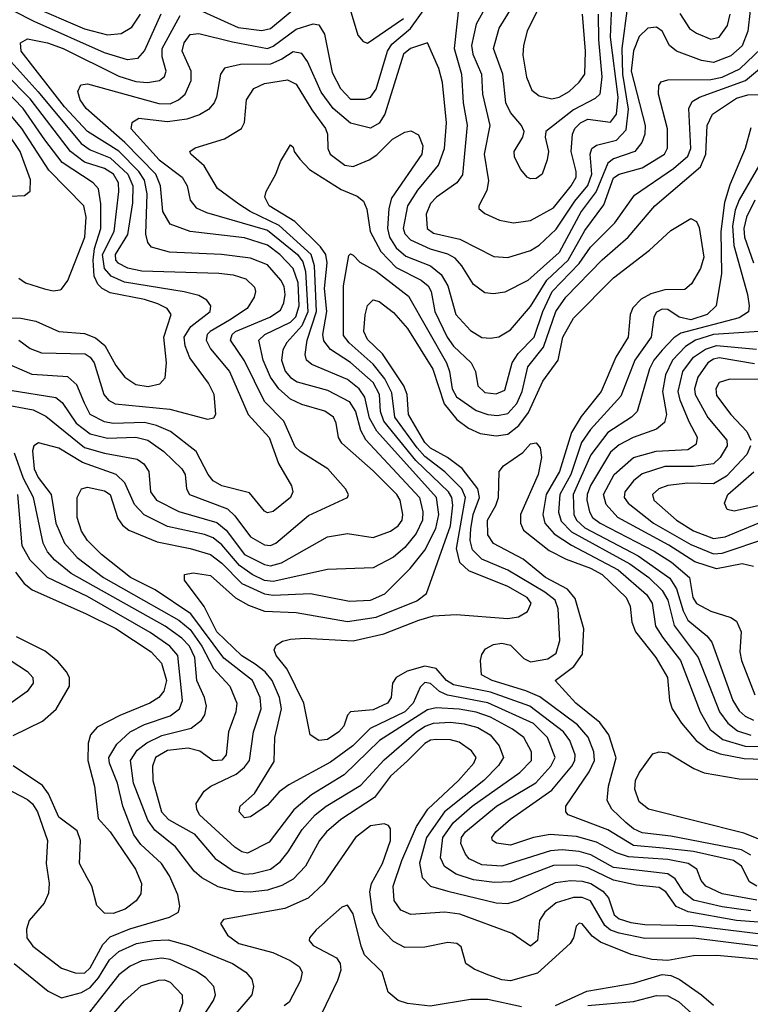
# Model space of a CAD drawing. Extents: x 997026 to 1115308, y 536381 to 619039.
# Tile 326 of 484: x 1027568 to 1030123, y 591862 to 595306. Entities that reach past the tile are written whole.
import ezdxf

# ---------------------------------------------------------------- set-up
doc = ezdxf.new("R2010")
doc.units = 0

msp = doc.modelspace()

# ---------------------------------------------------------------- linework, layer by layer
at = {"layer": '0CON20XD'}
for points in [[(1028696.1, 595436.1), (1028751.2, 595251.2), (1028769.8, 595229.8), (1028785, 595223.3), (1028910.3, 595309.7)], [(1028062.3, 595325), (1028005, 595197.5), (1027980.7, 595169.3), (1027944.8, 595165.2), (1027865, 595189.1), (1027619.1, 595299.1), (1027473, 595373)], [(1028185, 595344.4), (1028332, 595278), (1028415, 595268.3), (1028445, 595274.2), (1028554.5, 595365.5)], [(1029105.3, 595365), (1029087.4, 595205), (1029113.2, 595115), (1029119.3, 595015), (1029132.8, 594937.2), (1029116.6, 594763.4), (1029097.6, 594735), (1029025.9, 594685), (1029005, 594663.2), (1028990.2, 594625), (1028993.7, 594575), (1029015, 594558.9), (1029107.6, 594537.6), (1029226.9, 594476.9), (1029275, 594474.1), (1029355, 594498), (1029385, 594517.3), (1029445, 594573.5), (1029509.3, 594670.7), (1029555, 594726), (1029568.9, 594765), (1029563.2, 594835), (1029569.3, 594855), (1029585, 594866.9), (1029655, 594883.9), (1029689.6, 594920.4), (1029697.1, 594992.9), (1029677.2, 595115), (1029674.9, 595205.1), (1029695, 595354.4)], [(1029211.1, 595375), (1029165, 595289.5), (1029148.3, 595215), (1029153, 595185), (1029182.8, 595115), (1029187.2, 595045), (1029212.7, 594935), (1029192.5, 594835), (1029207.7, 594742.3), (1029202.1, 594707.9), (1029174.2, 594655), (1029174.2, 594645), (1029195, 594627.8), (1029246, 594605), (1029295, 594595.4), (1029355, 594602.9), (1029435, 594647.6), (1029497.2, 594725), (1029514.1, 594755), (1029514.4, 594775), (1029497.4, 594845), (1029501.6, 594905), (1029509.3, 594925), (1029529.5, 594945), (1029555, 594957.2), (1029635, 594947.1), (1029655.1, 594975), (1029660.7, 595035), (1029634.2, 595245), (1029640.8, 595385)], [(1029591.6, 595325), (1029592, 595235), (1029604, 595106), (1029597.2, 595045), (1029580.5, 595029.5), (1029505, 594990.2), (1029408.1, 594915), (1029405.6, 594895), (1029417.1, 594845), (1029413.5, 594815), (1029395.7, 594765), (1029375, 594750), (1029355, 594748.9), (1029342.9, 594755), (1029321.2, 594781.2), (1029299.1, 594825), (1029297.5, 594845), (1029327.5, 594895), (1029332.5, 594915), (1029323.6, 594935), (1029285, 594981.2), (1029268.3, 595015), (1029257.5, 595115), (1029224.8, 595205), (1029245, 595276.5), (1029305.2, 595375)], [(1027502.4, 593962.4), (1027615, 593941.6), (1027659.4, 593919.4), (1027795, 593809.9), (1027865, 593789.3), (1027979, 593769), (1028002.1, 593752.1), (1028019.8, 593725), (1028026.3, 593655), (1028046.5, 593625), (1028125, 593585.2), (1028257.6, 593547.6), (1028290.5, 593520.5), (1028355, 593434.9), (1028425, 593400), (1028445, 593395.5), (1028483.4, 593406.6), (1028645, 593497.5), (1028715, 593508.2), (1028805, 593495.3), (1028865, 593516.4), (1028891.3, 593535), (1028905.7, 593555), (1028908.1, 593575), (1028898.9, 593625), (1028887, 593645), (1028805, 593728.3), (1028695.4, 593825), (1028682.7, 593845), (1028675.4, 593895), (1028666.2, 593915), (1028635, 593936.1), (1028555, 593959.3), (1028515, 593978.9), (1028474.5, 594014.5), (1028445.1, 594055.1), (1028419.5, 594115), (1028404.7, 594185), (1028426, 594205), (1028515, 594247.6), (1028533.8, 594266.2), (1028545.9, 594305), (1028541.8, 594385), (1028524.6, 594435), (1028478, 594485), (1028435, 594516.6), (1028355, 594542.9), (1028165, 594564.4), (1028095, 594590.4), (1028068.6, 594635), (1028060.3, 594725), (1028044.1, 594765), (1027935.9, 594875.9), (1027800.7, 594995), (1027780.2, 595025), (1027772, 595055), (1027781.8, 595078.2), (1027805, 595080.7), (1028055, 595012), (1028095, 595011.2), (1028123.8, 595025), (1028147.2, 595045), (1028167.5, 595092.5), (1028168.4, 595125), (1028136.7, 595195), (1028143.7, 595225), (1028165, 595253.4), (1028195, 595257.1), (1028312.1, 595227.9), (1028435, 595205.2), (1028455, 595212.8), (1028535, 595272.2), (1028595, 595291.1), (1028615, 595287.8), (1028634.7, 595254.7), (1028661.4, 595121.4), (1028690.2, 595065), (1028725, 595027.3), (1028775, 595027.1), (1028795, 595034.1), (1028815, 595062.1), (1028854.1, 595195), (1028869.8, 595220.2), (1028935.5, 595274.5), (1028995, 595357.1)], [(1027605, 595354.7), (1027795, 595273.6), (1027875, 595252.2), (1027923.2, 595256.8), (1027961, 595279), (1027990.4, 595325)], [(1029387.5, 595355), (1029343.6, 595265), (1029330, 595215), (1029328.1, 595181.9), (1029340.4, 595105), (1029359.1, 595059.1), (1029385, 595039.6), (1029429.2, 595029.2), (1029455, 595034.8), (1029490, 595055), (1029525, 595087.1), (1029544.5, 595115.5), (1029546.5, 595195), (1029536.4, 595325)], [(1030122.8, 595337.2), (1030115.2, 595265), (1030095, 595214.7), (1030055, 595179), (1029995, 595155.8), (1029952.5, 595162.5), (1029865.5, 595195)], [(1029877.3, 595327.3), (1029911.1, 595275), (1029935, 595257.9), (1029985, 595237.1), (1030015, 595244.7), (1030043.7, 595285), (1030052.5, 595325)], [(1028708.1, 593665), (1028646.2, 593735), (1028549.2, 593795), (1028531.9, 593811.9), (1028491.8, 593901.8), (1028425, 593970.3), (1028355, 594112.8), (1028305.2, 594185), (1028311.3, 594205), (1028323.3, 594215), (1028443.4, 594265), (1028480.1, 594289.9), (1028492.6, 594315), (1028497.2, 594345), (1028492.9, 594372.9), (1028481.5, 594395), (1028435, 594448.3), (1028375, 594471.2), (1028274.5, 594484.5), (1028092.3, 594492.3), (1028029.7, 594509.7), (1028016.3, 594526.3), (1028008.9, 594555), (1028013.9, 594696.1), (1028005, 594744.7), (1027985.1, 594775), (1027915.4, 594845.4), (1027805, 594914.8), (1027725, 595000.8), (1027574, 595195), (1027571.5, 595225), (1027595, 595239), (1027665, 595225.1), (1027720, 595205), (1027915, 595108.2), (1027975, 595088.9), (1028015, 595085.5), (1028056.7, 595093.3), (1028075, 595106.7), (1028080.5, 595125), (1028066, 595176), (1028066.1, 595205), (1028129.9, 595320.1)], [(1029865.5, 595195), (1029841.2, 595215), (1029815, 595265.6), (1029795, 595279.1), (1029765, 595276.4), (1029735, 595246.5), (1029715, 595196.7), (1029706.5, 595125), (1029755.9, 594935), (1029754.8, 594905.2), (1029744.2, 594875.8), (1029719.6, 594845), (1029645, 594819.1), (1029625, 594804.4), (1029584.9, 594705.1), (1029532.1, 594635), (1029455, 594491.7), (1029345, 594393.8), (1029265, 594352.2), (1029225, 594346.7), (1029195, 594350.7), (1029155, 594379.2), (1029115.1, 594445.1), (1029091.6, 594471.6), (1029065.9, 594485.9), (1029005, 594503.5), (1028935.7, 594535), (1028916.3, 594555), (1028910.2, 594575), (1028925.2, 594655), (1028960.3, 594709.7), (1029033.5, 594796.5), (1029054.5, 594855), (1029061, 594945), (1029046.4, 595086.4), (1029034, 595135), (1028995, 595224.2), (1028934.5, 595205), (1028911, 595185), (1028845, 594975.4), (1028825, 594944.1), (1028795, 594926.4), (1028725, 594943.3), (1028665, 594995.2), (1028622.3, 595052.3), (1028575, 595159.6), (1028555, 595187.8), (1028525, 595193), (1028485, 595167), (1028445, 595149.9), (1028341, 595149), (1028285, 595136.2), (1028270, 595115), (1028256.8, 595035), (1028248.2, 595015), (1028228.6, 594991.4), (1028197.4, 594972.6), (1028152.3, 594957.7), (1028085, 594948.9), (1027985, 594960), (1027960.4, 594945), (1027957.4, 594925), (1028055.9, 594815), (1028136.9, 594755), (1028154.2, 594725), (1028164.8, 594674.8), (1028185, 594648), (1028221.7, 594631.7), (1028435, 594569.2), (1028540, 594485), (1028558.2, 594458.2), (1028568.2, 594425), (1028575.7, 594284.3), (1028555, 594235.5), (1028503.1, 594176.9), (1028489.1, 594150.9), (1028483.6, 594115), (1028496.6, 594076.6), (1028515, 594054.4), (1028538.7, 594038.7), (1028645, 594010.3), (1028720.3, 593970.3), (1028742.1, 593935), (1028760.3, 593870.3), (1028777.2, 593837.2), (1028966.7, 593635), (1028977.6, 593585), (1028977.3, 593555), (1028955, 593508.4), (1028915, 593459.3), (1028875, 593426.1), (1028805, 593388.6), (1028645, 593382.9), (1028455, 593341.1), (1028425, 593344.6), (1028381.2, 593365), (1028336.7, 593396.7), (1028275, 593469.2), (1028245, 593493.3), (1028215, 593505.1), (1028085, 593532.9), (1028004, 593574), (1027969.6, 593609.6), (1027935.4, 593685.4), (1027905.6, 593715.6), (1027787.4, 593757.4), (1027705, 593807.1), (1027634, 593826), (1027617.8, 593815), (1027612.5, 593797.5), (1027619.2, 593735), (1027633.2, 593705), (1027678.7, 593645), (1027694.4, 593544.4), (1027724.8, 593475), (1027769.4, 593425), (1027861.6, 593355), (1028000.7, 593275), (1028125, 593205.6), (1028165, 593172.9), (1028205.2, 593115.2), (1028246.3, 593036.3), (1028302.8, 592975), (1028327.6, 592915), (1028323.6, 592885), (1028298.8, 592815), (1028290.9, 592735), (1028275, 592716), (1028245, 592713.2), (1028197.8, 592747.8), (1028158, 592758), (1028085, 592749.7), (1028043.4, 592725), (1028032.3, 592695), (1028033.5, 592645), (1028064.5, 592535), (1028088.4, 592508.4), (1028178.1, 592458.1), (1028251.6, 592371.6), (1028315, 592329), (1028355, 592317.3), (1028385, 592319.7), (1028444.9, 592335.1), (1028479.3, 592360.7), (1028507.5, 592395), (1028556.1, 592473.9), (1028601.4, 592525), (1028640, 592555), (1028761.1, 592628.9), (1028842.7, 592717.3), (1028956.3, 592815), (1028986.2, 592835), (1029015, 592845.1), (1029075, 592848.7), (1029123.2, 592843.2), (1029170.3, 592830.3), (1029214.2, 592805), (1029245, 592766.2), (1029259.8, 592725), (1029243.2, 592696.8), (1029191, 592645), (1029053.5, 592535), (1028991.4, 592445), (1028966, 592356), (1028975.6, 592305.6), (1029005.2, 592275.2), (1029065, 592257.5), (1029235, 592217.6), (1029275, 592214.8), (1029313.2, 592226.8), (1029442, 592288), (1029494.6, 592295.4), (1029535, 592293.3), (1029565.8, 592285), (1029608.1, 592258.1), (1029627.3, 592235), (1029646.8, 592175), (1029665, 592161.5), (1029705, 592148.4), (1029755, 592140.9), (1029922.3, 592137.7), (1030275, 592094.7)], [(1030275, 592139.7), (1030075, 592155.1), (1029905.5, 592185.5), (1029864.4, 592204.4), (1029828.1, 592255), (1029805, 592270.4), (1029725, 592279.2), (1029645, 592296.4), (1029555, 592339.4), (1029515, 592348.7), (1029435, 592347.8), (1029285, 592290.9), (1029228.2, 592288.2), (1029155, 592297.6), (1029095, 592317.2), (1029053.9, 592343.9), (1029040.2, 592375), (1029048.1, 592445), (1029085, 592498.4), (1029150.4, 592555), (1029316.9, 592673.1), (1029358.4, 592715), (1029358.3, 592745), (1029330.8, 592795), (1029291.4, 592825), (1029215, 592866.4), (1029165, 592884.4), (1029104.9, 592894.9), (1029025, 592898.6), (1028995, 592891.6), (1028826.8, 592785), (1028702.6, 592665), (1028588.8, 592595), (1028527.2, 592542.8), (1028440.5, 592429.5), (1028365, 592391.2), (1028345, 592395.2), (1028321.2, 592411.2), (1028197.5, 592525), (1028187.2, 592545), (1028186, 592565), (1028212.9, 592607.1), (1028236.7, 592625), (1028325, 592667.6), (1028355, 592691.4), (1028372.4, 592715), (1028385.9, 592815), (1028412.2, 592895), (1028409, 592935), (1028382.3, 592995), (1028282.2, 593072.2), (1028167.3, 593227.3), (1028041.7, 593311.7), (1027955.3, 593355), (1027854.2, 593435), (1027805, 593483.8), (1027785, 593516.7), (1027769.8, 593565), (1027769.8, 593635), (1027785, 593664.6), (1027805, 593671.1), (1027865, 593657.8), (1027884.7, 593645), (1027911.5, 593561.5), (1027927.9, 593537.9), (1027950.2, 593520.2), (1028049.1, 593479.1), (1028165, 593456.5), (1028235, 593435.5), (1028275, 593405.5), (1028345, 593334), (1028425, 593297.3), (1028455, 593293.1), (1028585, 593298.8), (1028721.5, 593271.5), (1028795, 593275.2), (1028845, 593297.5), (1028934.2, 593385.8), (1028985, 593450.5), (1029023.8, 593526.2), (1029033.6, 593575), (1029025.7, 593635), (1028816.8, 593866.8), (1028792.1, 593912.1), (1028775.5, 593985.5), (1028755.2, 594015), (1028715, 594047.2), (1028589.8, 594099.8), (1028571.1, 594115), (1028566.8, 594135), (1028574.1, 594185), (1028605.9, 594285), (1028599.7, 594445), (1028587.4, 594485), (1028476, 594586), (1028374.2, 594635), (1028335, 594660.2), (1028260.4, 594715), (1028214, 594794), (1028166.9, 594835), (1028162.9, 594845), (1028182, 594858), (1028285, 594888.8), (1028344.4, 594925), (1028354, 594946), (1028361.8, 595025), (1028387.1, 595065), (1028425, 595082.9), (1028505, 595095.2), (1028535, 595079.6), (1028589.9, 594989.9), (1028638.1, 594925), (1028644.8, 594905), (1028646.2, 594855), (1028654.2, 594835), (1028705, 594796.3), (1028735, 594792.4), (1028790, 594815), (1028817.4, 594832.6), (1028872.3, 594887.7), (1028915, 594912.2), (1028936.4, 594916.4), (1028962.6, 594902.6), (1028977.9, 594865), (1028974.8, 594835), (1028868.8, 594681.2), (1028858.7, 594645), (1028854.6, 594575), (1028861.8, 594545), (1028885, 594508.1), (1028918.4, 594478.4), (1029005, 594444.8), (1029042.7, 594415), (1029065.5, 594375), (1029093.8, 594275), (1029145, 594218.8), (1029185, 594194.7), (1029215, 594191.3), (1029243.4, 594196.6), (1029285, 594221.5), (1029355, 594302.1), (1029411.3, 594395), (1029486.9, 594465), (1029545, 594568.4), (1029611.7, 594658.3), (1029645, 594752.6), (1029664.9, 594765.1), (1029745, 594787), (1029823.2, 594835), (1029833.9, 594856.1), (1029833.4, 594923.4), (1029801.8, 595045), (1029803.3, 595075), (1029811.3, 595088.7), (1029834.6, 595095.4), (1029985, 595096.2), (1030025.4, 595105), (1030086.3, 595133.7), (1030161.4, 595205)], [(1027538.1, 595158.1), (1027633.3, 595053.3), (1027782.9, 594872.9), (1027815, 594850.8), (1027885, 594822.3), (1027946.5, 594765), (1027963.9, 594725), (1027962.7, 594665), (1027945.5, 594554.5), (1027902.3, 594485), (1027903.8, 594465), (1027911.9, 594455), (1027945, 594437.7), (1027995, 594426.8), (1028265, 594419.4), (1028315, 594412.9), (1028359.4, 594399.4), (1028389.9, 594369.9), (1028393.3, 594355), (1028388.4, 594335), (1028364.1, 594295), (1028302.3, 594255), (1028233.9, 594215), (1028224.4, 594205), (1028220.2, 594185), (1028236.1, 594155), (1028301.6, 594075), (1028367.5, 593925), (1028440.6, 593845), (1028473.2, 593753.2), (1028519.1, 593675), (1028523.6, 593655), (1028515.4, 593635), (1028455, 593586.2), (1028435, 593581.5), (1028425, 593587.3), (1028371.5, 593651.5), (1028275.7, 593675.7), (1028245, 593693), (1028227.2, 593715), (1028185.1, 593795.1), (1028095.1, 593865.1), (1028046.8, 593886.8), (1028005, 593897.1), (1027895, 593893.6), (1027865, 593898.9), (1027815.3, 593925), (1027795, 593964.5), (1027768.2, 594028.2), (1027736.1, 594056.1), (1027612, 594065), (1027515, 594106.8)], [(1029205, 592916.9), (1029063.9, 592943.9), (1029036.4, 592956.4), (1029005, 592983.8), (1028985, 592987.3), (1028969, 592971), (1028944.2, 592915), (1028915, 592885.5), (1028793.6, 592826.4), (1028733.8, 592766.2), (1028655, 592709), (1028509.9, 592630.1), (1028475.2, 592604.8), (1028435, 592558.9), (1028375, 592518.1), (1028355, 592514.5), (1028335.7, 592535), (1028339.4, 592555), (1028390, 592600), (1028458.1, 592711.9), (1028461, 592795), (1028483.4, 592895), (1028477.1, 592935), (1028451.2, 592995), (1028426.8, 593025), (1028391.4, 593051.4), (1028345, 593081.2), (1028257.4, 593165), (1028213.4, 593253.4), (1028144.5, 593345), (1028144.3, 593365), (1028175, 593371.3), (1028235, 593362.2), (1028323.3, 593283.3), (1028368.1, 593258.1), (1028425, 593237), (1028535, 593233), (1028715, 593201), (1028815, 593215.7), (1028956.6, 593273.4), (1028991.4, 593298.6), (1029074.6, 593535.4), (1029082.5, 593607.5), (1029079.4, 593635), (1029067.6, 593655), (1028953.8, 593763.8), (1028841.6, 593901.6), (1028829.7, 593935), (1028826.3, 593995), (1028805, 594036.6), (1028725, 594107.1), (1028655, 594152.2), (1028632.1, 594182.1), (1028628.2, 594205), (1028642.1, 594285), (1028634.5, 594365), (1028643.3, 594455), (1028638.9, 594485), (1028620.7, 594510.7), (1028530.3, 594600.3), (1028440.6, 594655), (1028425.9, 594685), (1028430.4, 594705), (1028464.4, 594765), (1028480.9, 594809.1), (1028515, 594867.5), (1028525, 594860), (1028528, 594845), (1028547.6, 594817.6), (1028582.2, 594782.2), (1028692.2, 594712.2), (1028748.5, 594688.5), (1028771.2, 594671.2), (1028782.7, 594642.7), (1028794.3, 594565), (1028831, 594495), (1028885, 594438.5), (1028972.7, 594395), (1028996.5, 594375), (1029007.2, 594355), (1029020.6, 594285), (1029063.8, 594195), (1029085, 594164.3), (1029146.6, 594105), (1029162, 594075), (1029170.4, 594025), (1029195, 594001.8), (1029235, 593997.1), (1029265, 594010), (1029290.6, 594105), (1029311.4, 594138.6), (1029367.6, 594195), (1029398.1, 594285), (1029430.5, 594355), (1029525, 594453), (1029565, 594510.4), (1029649.3, 594595), (1029718.5, 594691.5), (1029855, 594785.5), (1029905, 594827.9), (1029915.5, 594855), (1029908.2, 594995), (1029920.6, 595019.4), (1029945.5, 595035), (1030106.5, 595093.5), (1030217.8, 595185)], [(1027565, 594185.2), (1027605, 594155.3), (1027645, 594140.2), (1027797.4, 594137.4), (1027815, 594125.2), (1027828.3, 594105), (1027862.4, 593995), (1027879.1, 593975), (1027902.3, 593962.3), (1028093, 593943), (1028225, 593908.9), (1028247.3, 593912.7), (1028254.4, 593925.6), (1028248.4, 593995), (1028228, 594035), (1028163.4, 594123.4), (1028146.6, 594165), (1028143.4, 594195), (1028166.8, 594233.2), (1028233.9, 594285), (1028236.2, 594305), (1028223.1, 594325), (1028195, 594340.7), (1028143.8, 594353.8), (1027935, 594388.1), (1027888.2, 594408.2), (1027865.4, 594435.4), (1027858.4, 594485), (1027898.2, 594565), (1027914.9, 594705), (1027913.3, 594735), (1027896.3, 594765), (1027865, 594784.6), (1027795, 594807.2), (1027745.5, 594845), (1027605, 595029.3), (1027517.8, 595117.8)], [(1027435, 594263.1), (1027571.7, 594261.7), (1027625, 594251.6), (1027705, 594215.2), (1027795, 594207.6), (1027833.4, 594193.4), (1027865.8, 594165.8), (1027905, 594096.5), (1027936.5, 594055), (1027975, 594029.6), (1028017.1, 594022.9), (1028058.3, 594031.7), (1028076.8, 594053.2), (1028081.2, 594105), (1028072.8, 594195), (1028098.1, 594275), (1028084, 594295), (1028051.6, 594311.6), (1028005, 594326.8), (1027885, 594350.7), (1027856.4, 594365), (1027841.1, 594381.1), (1027829, 594409), (1027824.7, 594464.7), (1027830.3, 594505), (1027851.5, 594575), (1027851.5, 594661.5), (1027844.1, 594714.1), (1027825.3, 594735), (1027716.7, 594806.7), (1027655.9, 594885), (1027579.9, 594995), (1027515, 595062.2)], [(1030146.4, 592226.4), (1030025, 592248.4), (1029967.9, 592275), (1029951.5, 592295), (1029936.4, 592335), (1029905.6, 592355), (1029835, 592368.6), (1029697.7, 592377.7), (1029655, 592391.8), (1029585, 592429), (1029515, 592449.3), (1029423.7, 592456.3), (1029365, 592445.8), (1029285, 592418.4), (1029235.2, 592425.2), (1029221.5, 592435), (1029219.1, 592445), (1029233.8, 592465), (1029285, 592510), (1029429, 592611), (1029499.8, 592695), (1029509.8, 592715), (1029510.8, 592735), (1029492.4, 592785), (1029470.2, 592815), (1029352.7, 592905), (1029215, 592953.7), (1029085, 592979.4), (1029061.3, 592995), (1029025, 593036.5), (1028985, 593045.1), (1028923.3, 593026.7), (1028885.3, 593005), (1028872.2, 592985), (1028867.1, 592935), (1028854.7, 592915), (1028805, 592892.3), (1028725, 592885.6), (1028715, 592873.8), (1028701.8, 592835), (1028684.5, 592815), (1028645, 592788.8), (1028615, 592785.3), (1028584.6, 592805), (1028561.9, 592915), (1028503.7, 593033.7), (1028465, 593082.5), (1028458.1, 593101.9), (1028465, 593118), (1028487.7, 593132.3), (1028515, 593138.9), (1028565, 593142.1), (1028735, 593133), (1028842.3, 593157.7), (1028963.9, 593206.1), (1029015, 593220.2), (1029095, 593226), (1029275, 593210.9), (1029312.3, 593217.7), (1029343.9, 593236.1), (1029356.8, 593265), (1029343.6, 593285), (1029275, 593323.2), (1029138.5, 593378.5), (1029107, 593407), (1029096, 593456), (1029127.7, 593635), (1029114.3, 593665), (1029055, 593723.8), (1028985, 593777.7), (1028957.8, 593807.8), (1028880.1, 593915), (1028870.3, 594000.3), (1028845, 594050), (1028805, 594100.6), (1028720.4, 594175), (1028701.1, 594201.1), (1028700.8, 594375), (1028718.8, 594481.2), (1028725, 594486.9), (1028735, 594482.2), (1028758, 594458), (1028815, 594426.4), (1028928.2, 594338.2), (1029060.7, 594105), (1029071.6, 594075), (1029081, 594015), (1029096.4, 593986.4), (1029165, 593939), (1029205, 593924.4), (1029238.7, 593921.3), (1029275, 593927.9), (1029307, 593963), (1029325.1, 594005), (1029345, 594091.3), (1029399.6, 594160.4), (1029443.6, 594285), (1029478, 594335), (1029605, 594465.2), (1029696.7, 594545), (1029789.7, 594655), (1029949.5, 594790.5), (1029967.5, 594835), (1029972, 594935), (1029991, 594975), (1030075, 595031.4), (1030115, 595043.2), (1030153.9, 595043.9)], [(1027685, 594357.5), (1027709.4, 594360.6), (1027715, 594363.1), (1027736.8, 594393.2), (1027795.8, 594545), (1027800.9, 594615), (1027792.1, 594655), (1027669.7, 594779.7), (1027575.7, 594925), (1027515, 594997.9)], [(1027535, 594688.1), (1027585, 594690.5), (1027605, 594706.2), (1027605.8, 594745), (1027569.4, 594845), (1027525, 594912.5)], [(1030125, 594926.9), (1030105, 594855.7), (1030051.4, 594728.6), (1030033.4, 594666.6), (1030020.1, 594565), (1030022.1, 594417.9), (1030004.1, 594305), (1029972.7, 594275), (1029915, 594255.7), (1029875, 594264.8), (1029835, 594292), (1029815, 594292.7), (1029795, 594282.5), (1029785.7, 594265), (1029777.1, 594195), (1029719.2, 594115), (1029670.5, 593989.5), (1029565, 593872.8), (1029533.5, 593826.5), (1029495.9, 593715), (1029457.4, 593645), (1029453.1, 593583.1), (1029461.6, 593551.6), (1029497.7, 593515), (1029702.1, 593402.1), (1029768, 593355), (1029815, 593309.8), (1029835.3, 593275), (1029857.3, 593187.3), (1029941.4, 593075), (1030016.2, 592885), (1030045.2, 592845), (1030078.5, 592818.5), (1030125, 592804)], [(1030182.9, 594845), (1030084.2, 594675.8), (1030071, 594639), (1030061.7, 594585), (1030066.2, 594516.2), (1030113.9, 594345), (1030119.8, 594305), (1030116.6, 594283.4), (1030085, 594262.4), (1029880.4, 594209.6), (1029856.5, 594193.5), (1029815, 594150.2), (1029785.5, 594115), (1029770.3, 594085), (1029728.1, 593935), (1029708, 593915), (1029625, 593862), (1029565.7, 593784.3), (1029504, 593645), (1029505.9, 593575), (1029515, 593554.8), (1029545, 593528.6), (1029731.1, 593431.1), (1029842.2, 593352.2), (1029864.9, 593314.9), (1029888.4, 593238.4), (1029905, 593205.7), (1029971.4, 593151.4), (1029988.5, 593128.5), (1030062.8, 592925), (1030085, 592888.2), (1030105, 592870.2), (1030135, 592855.8)], [(1030138.9, 594675), (1030109.9, 594615), (1030101.3, 594575), (1030103.1, 594545), (1030134.7, 594454.7)], [(1030146.2, 592275), (1030120.7, 592290.7), (1030093, 592345), (1030065, 592365.7), (1029925, 592396.2), (1029818.5, 592408.5), (1029715, 592417.8), (1029625, 592472.6), (1029486.5, 592525), (1029477.9, 592535), (1029478.2, 592555), (1029560.4, 592675), (1029578.8, 592715), (1029575.9, 592745), (1029556, 592796), (1029519.1, 592839.1), (1029387.2, 592937.2), (1029338.5, 592958.5), (1029220.9, 592995), (1029183.5, 593015), (1029179.5, 593065), (1029184.4, 593085), (1029197.1, 593105), (1029225, 593120), (1029255, 593124.7), (1029285, 593118.2), (1029331, 593071), (1029355, 593059.8), (1029415, 593070.4), (1029445, 593090.4), (1029457.1, 593135), (1029452, 593245), (1029440.4, 593275), (1029405, 593303.3), (1029275, 593380.3), (1029185, 593418.7), (1029151.3, 593451.3), (1029144, 593484), (1029146.3, 593525), (1029154.5, 593575), (1029176, 593635), (1029170, 593665), (1029115.6, 593735.6), (1029064, 593774), (1029005, 593807.2), (1028985, 593826.5), (1028927.6, 593925), (1028923.1, 593995), (1028911.4, 594025), (1028837, 594137), (1028785, 594187.7), (1028771.9, 594215), (1028776, 594274), (1028785, 594305.6), (1028805, 594325.4), (1028825, 594320.4), (1028875, 594281.6), (1028925, 594225.3), (1029013.6, 594083.6), (1029052.2, 593962.2), (1029097.2, 593907.2), (1029137.5, 593877.5), (1029178.5, 593858.5), (1029235, 593850.4), (1029275, 593855.9), (1029314.1, 593885.9), (1029348.1, 593931.9), (1029398.2, 594041.8), (1029451.2, 594115), (1029467.4, 594195), (1029505, 594261.3), (1029645, 594403.3), (1029770.8, 594499.2), (1029845, 594568.8), (1029915, 594610.5), (1029935, 594599.4), (1029945, 594579.2), (1029960.7, 594475), (1029948.8, 594435), (1029918, 594382), (1029895, 594362.5), (1029825, 594360.4), (1029775, 594347.3), (1029741.5, 594328.5), (1029712.1, 594297.9), (1029703.8, 594275), (1029696.5, 594195), (1029653.5, 594125), (1029601.3, 594005), (1029532.1, 593917.9), (1029497.6, 593862.4), (1029456.6, 593725), (1029410, 593645), (1029398, 593575), (1029404.5, 593544.5), (1029438, 593508), (1029498.3, 593468.3), (1029661.7, 593381.7), (1029760.7, 593295), (1029780, 593265), (1029792.2, 593185), (1029816.1, 593146.1), (1029878.8, 593065), (1029948.5, 592885), (1029983.1, 592823.1), (1030027.8, 592787.8), (1030105, 592764.5), (1030215, 592764.2)], [(1027565, 594402), (1027588.8, 594385), (1027655, 594363.8), (1027685, 594357.5)], [(1030154.5, 594215.5), (1029995, 594205.1), (1029931.4, 594185), (1029896.9, 594163.1), (1029850.8, 594115), (1029826.3, 594063.7), (1029816, 594005), (1029830.2, 593925), (1029823, 593897), (1029795, 593873.2), (1029714, 593844), (1029665, 593818.8), (1029635, 593793.4), (1029565, 593676.2), (1029552.4, 593645), (1029551.2, 593625), (1029560.5, 593585), (1029571.7, 593565), (1029598.9, 593545), (1029787.1, 593447.1), (1029848.2, 593408.2), (1029910.2, 593355), (1029922.5, 593285), (1029935, 593263.7), (1029985, 593236.9), (1030055.2, 593215.2), (1030075, 593202.2), (1030091.1, 593165), (1030086.8, 593095), (1030093, 593065), (1030139.4, 592945)], [(1030135, 593393.5), (1030095, 593402.3), (1030005, 593384.8), (1029929.8, 593409.8), (1029838, 593468), (1029659.8, 593565), (1029619.7, 593609.7), (1029609.4, 593645), (1029647.1, 593715), (1029715, 593774.8), (1029793.8, 593796.2), (1029905, 593802.9), (1029935, 593822.1), (1029938.9, 593845), (1029909, 593899), (1029877.9, 593975), (1029871.6, 594005), (1029887.7, 594075), (1029924.6, 594125.4), (1029966.8, 594153.2), (1030005, 594166.1), (1030145, 594153.5)], [(1030138.4, 594101.6), (1030015, 594122.5), (1029995, 594118.6), (1029974.8, 594105), (1029939.8, 594055), (1029928.8, 594015), (1029930.2, 593995), (1029974.7, 593914.7), (1030041.3, 593835), (1030042.2, 593815), (1030018.4, 593775), (1029995, 593752.9), (1029925, 593743.1), (1029825, 593742.5), (1029745, 593717.2), (1029715, 593693.2), (1029684.4, 593655), (1029682, 593635), (1029695.7, 593615), (1029784.3, 593545), (1029915, 593470.7), (1029995, 593437.6), (1030025, 593439.6), (1030185, 593493.7)], [(1030155, 594047.5), (1030051.4, 594048.6), (1030015, 594036.2), (1030002.3, 594015), (1030005, 593991.5), (1030054.8, 593925), (1030111.3, 593865), (1030124.9, 593835)], [(1027535, 594010.3), (1027694.2, 593984.2), (1027716.5, 593966.5), (1027765.2, 593895), (1027815, 593857.8), (1027875, 593842.4), (1027975, 593845.7), (1028016.6, 593835), (1028072.9, 593795), (1028135.3, 593735), (1028146.6, 593715), (1028151.5, 593665), (1028161.8, 593645), (1028295, 593594.4), (1028320.8, 593570.8), (1028375, 593497.6), (1028425, 593469.1), (1028445, 593467), (1028463.8, 593475), (1028578.6, 593571.4), (1028714.2, 593635), (1028718.6, 593645), (1028708.1, 593665)], [(1030125, 592383.3), (1030092.9, 592402.9), (1029845, 592449.9), (1029745, 592462.4), (1029715, 592475.9), (1029688.1, 592498.1), (1029639.1, 592545), (1029623.3, 592575), (1029627.3, 592625), (1029653.9, 592723.9), (1029628.7, 592805), (1029597.6, 592847.6), (1029513.5, 592915), (1029441.1, 592995), (1029506.8, 593043.2), (1029537.1, 593087.1), (1029540.7, 593175), (1029511.4, 593281.4), (1029483.6, 593313.6), (1029406.9, 593355), (1029328.9, 593418.9), (1029225, 593474), (1029205, 593504), (1029203.9, 593555), (1029233.8, 593606.2), (1029243, 593635), (1029245.4, 593725), (1029260, 593745), (1029327.7, 593792.3), (1029355, 593822.5), (1029375, 593825.6), (1029388.4, 593808.4), (1029392.9, 593775), (1029382, 593715), (1029319.4, 593575), (1029319.3, 593545), (1029330.7, 593520.7), (1029419.5, 593449.5), (1029479.1, 593419.1), (1029565, 593387.9), (1029604.8, 593365), (1029688.9, 593285), (1029703, 593255), (1029709, 593199), (1029721.4, 593165), (1029792.5, 593075), (1029833.5, 593005), (1029840.5, 592925), (1029850.3, 592895), (1029882.5, 592845), (1029933.8, 592785), (1029974.9, 592754.9), (1030017.8, 592737.8), (1030101.8, 592721.8), (1030165, 592719.6)], [(1030123.8, 593815), (1030111, 593785), (1030040.6, 593709.4), (1029995, 593682.8), (1029905, 593684.2), (1029835, 593677), (1029803.8, 593665), (1029780.9, 593645), (1029785.9, 593625), (1029865.8, 593555), (1029925, 593518), (1029995, 593491), (1030035, 593497.6), (1030185, 593559.3)], [(1028925, 592714), (1028865, 592660.6), (1028808.6, 592585), (1028691.9, 592508.1), (1028641.6, 592465), (1028617, 592435), (1028568.1, 592345), (1028525, 592299.8), (1028485, 592277.7), (1028435, 592261.2), (1028374.5, 592254.5), (1028325, 592257.3), (1028262.9, 592272.9), (1028205, 592304.7), (1028178.4, 592328.4), (1028113.3, 592413.3), (1028040.8, 592470.8), (1028016.7, 592506.7), (1027966.3, 592635), (1027955.5, 592714.5), (1027979.4, 592750.6), (1028013.1, 592776.9), (1028065, 592802.1), (1028167.9, 592827.9), (1028204.2, 592855.8), (1028215.2, 592875), (1028221, 592905), (1028214.3, 592935), (1028187.2, 592995), (1028181, 593075), (1028161.7, 593115), (1028135, 593142.8), (1028077.3, 593185), (1027748.5, 593368.5), (1027691.6, 593415), (1027666, 593445), (1027650.4, 593475), (1027616.9, 593635), (1027581.2, 593701.2), (1027549.6, 593789.6)], [(1030265, 593631.3), (1030066.9, 593586.9), (1030042.2, 593592.2), (1030032.7, 593615), (1030044.3, 593645), (1030135.9, 593724.1)], [(1027492, 592632), (1027595, 592578.3), (1027613.2, 592563.2), (1027630.8, 592535), (1027665.3, 592435), (1027661.2, 592355), (1027671.9, 592285), (1027669.1, 592250.9), (1027653.8, 592216.2), (1027601.9, 592155), (1027592.5, 592125), (1027592.9, 592095), (1027614.6, 592065), (1027715, 591988.9), (1027762, 591972), (1027795, 591971), (1027815, 591990), (1027858.5, 592071.5), (1027885, 592098.3), (1027953.6, 592126.4), (1028092.7, 592167.3), (1028124.2, 592185), (1028128.9, 592205), (1028121.6, 592245), (1028092, 592312), (1028064.2, 592355), (1027991.5, 592421.5), (1027968, 592455), (1027929.3, 592555), (1027910.6, 592635), (1027881.9, 592705), (1027879.6, 592725), (1027907.7, 592772.3), (1027955.1, 592814.9), (1028005, 592840.5), (1028095, 592871), (1028127.1, 592895), (1028138, 592925), (1028121.5, 593081.5), (1028092.8, 593115), (1028025, 593162), (1027805, 593288), (1027665.2, 593355), (1027604.8, 593415), (1027577.5, 593465), (1027561.2, 593645)], [(1027553.6, 593373.6), (1027584, 593334), (1027611.8, 593311.8), (1027798.5, 593228.5), (1027905, 593176.8), (1028028.2, 593095), (1028063.8, 593055), (1028081.2, 592995), (1028072.2, 592957.8), (1028055.2, 592934.8), (1028023.5, 592915), (1027918.1, 592871.9), (1027838.7, 592831.3), (1027816.2, 592805), (1027808.2, 592775), (1027806.8, 592715), (1027830.3, 592625), (1027842.4, 592512.4), (1027885, 592465.4), (1027973.2, 592335), (1027994.7, 592285), (1027991.5, 592248.5), (1027975.6, 592224.4), (1027936.7, 592195), (1027895, 592179.7), (1027865, 592180.8), (1027838.1, 592208.1), (1027820, 592275), (1027804.8, 592304.8)], [(1027545, 592802.2), (1027648.1, 592851.9), (1027695.3, 592894.7), (1027742, 592975), (1027742.8, 593005), (1027732.2, 593025), (1027701.4, 593061.4), (1027657.2, 593097.2), (1027557.3, 593147.3)], [(1027535.4, 593065.4), (1027595, 593026.4), (1027614.7, 593005), (1027615.3, 592985), (1027594, 592956), (1027505, 592891.6)], [(1030125, 592189.4), (1030025, 592202.9), (1029925, 592225.9), (1029892.3, 592252.3), (1029860.7, 592300.7), (1029835, 592319), (1029645, 592340.6), (1029565.4, 592385.4), (1029525, 592396.6), (1029465, 592402.4), (1029425, 592398.6), (1029255, 592344.8), (1029185, 592349.5), (1029140.4, 592370.4), (1029126.9, 592386.9), (1029111.2, 592425), (1029113.7, 592445), (1029126.8, 592465), (1029236.1, 592555), (1029373.7, 592636.3), (1029426, 592695), (1029441, 592725), (1029414.1, 592795), (1029365, 592844.5), (1029205, 592916.9)], [(1030255, 592053.1), (1029925, 592093.7), (1029755, 592092.1), (1029665, 592110.9), (1029635, 592122), (1029615, 592137.3), (1029564, 592224), (1029535.9, 592235.9), (1029505, 592236.1), (1029445, 592216.8), (1029404.7, 592185), (1029385.8, 592155), (1029378.7, 592085), (1029355, 592065.4), (1029290.2, 592110.2), (1029107.5, 592177.5), (1029055.6, 592184.4), (1028936.7, 592176.7), (1028901.4, 592191.4), (1028878.4, 592225), (1028874.8, 592275), (1028904.5, 592365), (1028956.1, 592483.9), (1028995.3, 592544.7), (1029102.4, 592645), (1029156.4, 592705), (1029164.2, 592725), (1029148.8, 592748.8), (1029105, 592778.8), (1029075, 592787.2), (1029025, 592787.9), (1029005, 592785.5), (1028985, 592774.5), (1028925, 592714)], [(1030151.1, 592441.1), (1030100.4, 592460.4), (1029767.5, 592545), (1029735, 592570.6), (1029719.1, 592615), (1029722.2, 592645), (1029735, 592671.9), (1029782.2, 592737.8), (1029804.4, 592745.6), (1029835, 592741.8), (1029926.4, 592686.4), (1029962, 592672), (1030085, 592651.1), (1030205, 592648.6)], [(1027804.8, 592304.8), (1027778, 592355), (1027780.9, 592435), (1027769, 592469), (1027705, 592516.1), (1027668.5, 592598.5), (1027647.7, 592627.7), (1027545, 592696.7)], [(1030197.5, 592015), (1030006.6, 592033.4), (1029925, 592031.3), (1029835, 592015.2), (1029779.3, 592019.3), (1029706.6, 592036.6), (1029599.7, 592079.7), (1029570.5, 592100.5), (1029535, 592144), (1029525, 592145.7), (1029514.5, 592135.5), (1029505.6, 592095), (1029493.1, 592075), (1029379.3, 591970.7), (1029285, 591944.8), (1029255, 591948.3), (1029205.7, 591965), (1029157.5, 591985), (1029128, 592005), (1029112.7, 592062.7), (1029096.7, 592075), (1029065, 592078.2), (1028985, 592061.8), (1028915, 592060.6), (1028875, 592081.6), (1028825, 592134.6), (1028802.1, 592185), (1028792.7, 592255), (1028798.9, 592285), (1028837.4, 592355), (1028865.2, 592435), (1028865.4, 592475.4), (1028857.7, 592487.7), (1028843, 592493), (1028795, 592486.2), (1028743.2, 592445), (1028632.4, 592285), (1028576.9, 592233.1), (1028495, 592197.5), (1028280.9, 592159.1), (1028270, 592145), (1028295, 592104.2), (1028335, 592074.7), (1028453, 592043), (1028514.5, 592015), (1028545.5, 591995), (1028556.2, 591975), (1028550.4, 591945), (1028510.7, 591869.3), (1028493.4, 591856.6)], [(1029323.5, 591853.5), (1029205, 591878.5), (1029145, 591879.3), (1029004.3, 591855.7), (1028925, 591864.8), (1028892.2, 591875), (1028857.1, 591905), (1028835.5, 591975), (1028774.7, 592034.7), (1028762, 592065), (1028735, 592178.1), (1028715, 592208.8), (1028695, 592202.1), (1028605, 592122.5), (1028582.1, 592095), (1028580.9, 592085), (1028595, 592068), (1028676.4, 592025), (1028688.9, 592005), (1028691.5, 591981.5), (1028680.2, 591945), (1028611.8, 591805)], [(1027549.2, 592005), (1027667.9, 591907.9), (1027715, 591885.3), (1027785, 591903.7), (1027815, 591921.5), (1027843.8, 591955), (1027881.8, 592018.2), (1027915, 592047), (1027976.5, 592075), (1028035, 592085.5), (1028087.8, 592087.8), (1028158.3, 592068.3), (1028312.1, 592005), (1028359.5, 591975), (1028380.7, 591950.7), (1028385.4, 591925), (1028379.7, 591895), (1028302.3, 591805)], [(1028206.3, 591815), (1028246.6, 591875), (1028252.8, 591895), (1028246.8, 591925), (1028219.6, 591955), (1028186.7, 591976.7), (1028095, 592019.2), (1028065, 592023.3), (1027995, 592013.8), (1027954.6, 591995.4), (1027915, 591965.7), (1027795, 591812.4)], [(1029442.3, 591857.7), (1029551.3, 591908.7), (1029715, 591936.5), (1029815, 591966), (1029845, 591962.6), (1029875, 591950.2), (1029952.2, 591895), (1029995, 591859.3)], [(1027866.5, 591795), (1027935, 591874.1), (1027992.8, 591927.2), (1028055, 591947), (1028075, 591947.4), (1028095, 591939.5), (1028136.8, 591895), (1028137.1, 591865), (1028079.3, 591710.7)], [(1029555, 591857.8), (1029715, 591871.6), (1029795, 591892.7), (1029835, 591892.3), (1029872.1, 591872.1), (1029940.8, 591810.8)]]:
    msp.add_lwpolyline(points, dxfattribs=at)

doc.saveas('drawing.dxf')
